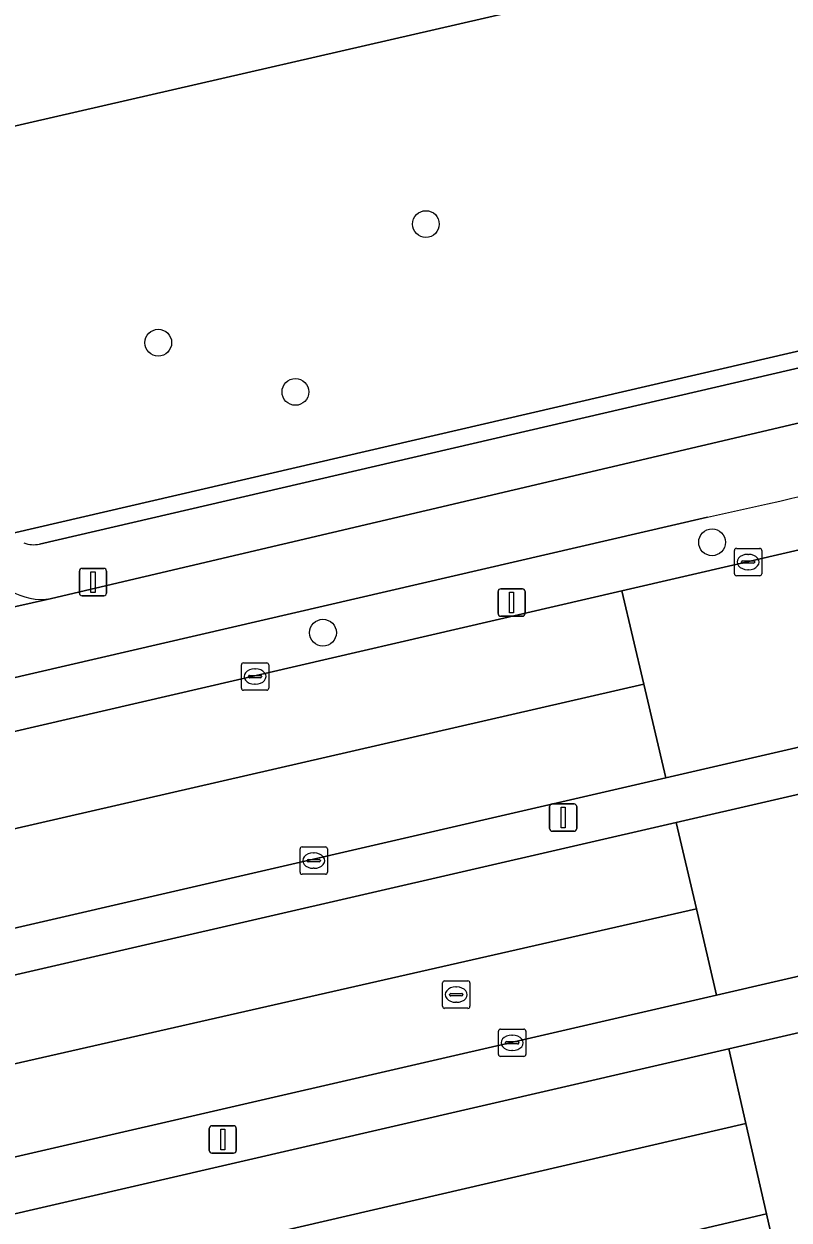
# Model space of a CAD drawing. Extents: x 156412 to 157779, y 382335 to 383768.
# Drawn here: x 156913.42 to 156941.38, y 382968.31 to 383012.03 of the extents above; entities that cross this region are included whole.
import ezdxf

# ---------------------------------------------------------------- set-up
doc = ezdxf.new("R2010")
doc.units = 0
for name, color, linetype in [('IMGEO_Berm_groen', 7, 'Continuous'), ('IMGEO_Boom', 7, 'Continuous'), ('IMGEO_Fietspad_gesloten', 7, 'Continuous'), ('IMGEO_Groenvoorziening', 7, 'Continuous'), ('IMGEO_Haag', 7, 'Continuous'), ('IMGEO_Kolk', 7, 'Continuous'), ('IMGEO_Lichtmast', 7, 'Continuous'), ('IMGEO_OVBaan_gesloten', 7, 'Continuous'), ('IMGEO_Rijbaan_lokaal_gesloten', 7, 'Continuous'), ('IMGEO_Rijbaan_regionaal_gesloten', 7, 'Continuous'), ('IMGEO_Rioolput', 7, 'Continuous'), ('IMGEO_Voetpad_open', 7, 'Continuous')]:
    doc.layers.add(name, color=color, linetype=linetype)

msp = doc.modelspace()

# ---------------------------------------------------------------- linework, layer by layer
at = {"layer": 'IMGEO_Berm_groen'}
for points in [[(156960.85, 383019.285), (156910.129, 383007.622)], [(156912.963, 382993.412), (156944.013, 383000.612), (156947.352, 383001.49), (156957.629, 383004.543), (156960.126, 383005.373), (156962.487, 383006.485)], [(156935.27, 382991.314), (156952.442, 382995.289), (156965.934, 382998.438), (156968.396, 382999.047), (156969.687, 382999.352), (156976.659, 383000.947), (156977.125, 383001.068), (156977.626, 383001.223), (156978.295, 383001.464), (156978.725, 383001.647), (156979.01, 383001.78), (156979.193, 383001.87), (156979.529, 383002.044), (156979.896, 383002.253), (156980.141, 383002.457)], [(156938.392, 382994.005), (156846.174, 382972.646), (156813.483, 382965.107), (156808.291, 382963.952)], [(156807.331, 382962.368), (156807.149, 382961.733), (156824.879, 382965.824), (156899.901, 382983.128), (156935.27, 382991.314)], [(156866.3, 382966.448), (156868.596, 382967.016), (156937.256, 382982.846), (156960.658, 382988.242), (156960.264, 382989.881), (156936.873, 382984.481), (156826.1, 382958.91), (156813.512, 382955.995), (156808.809, 382954.906), (156809.882, 382950.12), (156812.439, 382950.746), (156832.008, 382955.231)], [(156939.178, 382974.572), (156948.286, 382976.676), (156947.819, 382978.644), (156947.567, 382978.584), (156947.315, 382978.521), (156938.721, 382976.538), (156908.869, 382969.651), (156887.69, 382964.765), (156885.039, 382964.186)], [(156853.113, 382954.697), (156884.599, 382961.963), (156939.178, 382974.572)]]:
    msp.add_lwpolyline(points, dxfattribs=at)
msp.add_arc((156888.545, 383222.975), 234.333, 282.28163, 285.81204, dxfattribs=at)
at = {"layer": 'IMGEO_Boom'}
for centre in [(156928.104, 383004.717), (156918.323, 383000.383), (156923.336, 382998.584), (156938.563, 382993.087), (156924.343, 382989.783)]:
    msp.add_circle(centre, 0.489, dxfattribs=at)
at = {"layer": 'IMGEO_Fietspad_gesloten'}
for points in [[(156960.448, 383002.751), (156957.949, 383002), (156945.022, 382998.226), (156914.422, 382991.036), (156908.051, 382989.605), (156852.524, 382976.79)], [(156808.291, 382963.952), (156813.483, 382965.107), (156846.174, 382972.646), (156938.392, 382994.005)], [(156908.051, 382989.605), (156914.422, 382991.036)]]:
    msp.add_lwpolyline(points, dxfattribs=at)
for centre, radius, start, end in [((156888.545, 383222.975), 234.333, 282.28163, 285.81204), ((156914.042, 382993.08), 2.079, 194.3441, 280.5248)]:
    msp.add_arc(centre, radius, start, end, dxfattribs=at)
at = {"layer": 'IMGEO_Groenvoorziening'}
for points in [[(156969.892, 383011.202), (156969.733, 383011.86), (156966.521, 383009.056), (156964.181, 383007.512), (156962.487, 383006.485), (156960.126, 383005.373), (156957.629, 383004.543), (156947.352, 383001.49), (156944.013, 383000.612), (156912.963, 382993.412)], [(156913.985, 382993.024), (156944.157, 383000.029)]]:
    msp.add_lwpolyline(points, dxfattribs=at)
msp.add_arc((156913.763, 382993.989), 0.99, 249.4142, 282.9577, dxfattribs=at)
at = {"layer": 'IMGEO_Haag'}
for points in [[(156969.892, 383011.202), (156969.733, 383011.86), (156966.521, 383009.056), (156964.181, 383007.512), (156962.487, 383006.485), (156960.126, 383005.373), (156957.629, 383004.543), (156947.352, 383001.49), (156944.013, 383000.612), (156912.963, 382993.412)], [(156913.985, 382993.024), (156944.157, 383000.029)]]:
    msp.add_lwpolyline(points, dxfattribs=at)
msp.add_arc((156913.763, 382993.989), 0.99, 249.4142, 282.9577, dxfattribs=at)
at = {"layer": 'IMGEO_Kolk'}
for p, q in [((156939.378, 382991.94), (156939.378, 382992.792)), ((156939.453, 382992.866), (156940.305, 382992.866)), ((156940.379, 382992.792), (156940.379, 382991.94)), ((156939.637, 382992.36), (156939.637, 382992.372)), ((156940.075, 382992.323), (156939.677, 382992.323)), ((156939.68, 382992.409), (156940.078, 382992.409)), ((156939.866, 382992.646), (156939.891, 382992.646)), ((156940.121, 382992.372), (156940.121, 382992.36)), ((156940.305, 382991.866), (156939.453, 382991.866)), ((156939.889, 382992.086), (156939.864, 382992.086)), ((156921.36, 382987.754), (156921.36, 382988.606)), ((156921.435, 382988.68), (156922.287, 382988.68)), ((156921.848, 382988.46), (156921.873, 382988.46)), ((156922.361, 382988.606), (156922.361, 382987.754)), ((156921.619, 382988.174), (156921.619, 382988.186)), ((156922.057, 382988.137), (156921.659, 382988.137)), ((156921.662, 382988.223), (156922.06, 382988.223)), ((156922.103, 382988.186), (156922.103, 382988.174)), ((156922.287, 382987.68), (156921.435, 382987.68)), ((156921.871, 382987.9), (156921.846, 382987.9)), ((156923.505, 382981.026), (156923.505, 382981.878)), ((156923.58, 382981.952), (156924.432, 382981.952)), ((156924.506, 382981.878), (156924.506, 382981.026)), ((156923.764, 382981.446), (156923.764, 382981.458)), ((156924.202, 382981.409), (156923.804, 382981.409)), ((156923.807, 382981.495), (156924.205, 382981.495)), ((156923.993, 382981.732), (156924.018, 382981.732)), ((156924.248, 382981.458), (156924.248, 382981.446)), ((156924.432, 382980.952), (156923.58, 382980.952)), ((156924.016, 382981.172), (156923.991, 382981.172)), ((156930.831, 382975.294), (156931.683, 382975.294)), ((156930.756, 382974.368), (156930.756, 382975.22)), ((156931.015, 382974.788), (156931.015, 382974.8)), ((156931.058, 382974.837), (156931.456, 382974.837)), ((156931.244, 382975.074), (156931.269, 382975.074)), ((156931.499, 382974.8), (156931.499, 382974.788)), ((156931.757, 382975.22), (156931.757, 382974.368)), ((156931.453, 382974.751), (156931.055, 382974.751)), ((156931.267, 382974.514), (156931.242, 382974.514)), ((156931.683, 382974.294), (156930.831, 382974.294))]:
    msp.add_line(p, q, dxfattribs=at)
for points in [[(156939.378, 382991.94), (156939.378, 382992.792)], [(156939.453, 382992.866), (156940.305, 382992.866)], [(156940.379, 382992.792), (156940.379, 382991.94)], [(156940.305, 382991.866), (156939.453, 382991.866)], [(156921.36, 382987.754), (156921.36, 382988.606)], [(156921.435, 382988.68), (156922.287, 382988.68)], [(156922.361, 382988.606), (156922.361, 382987.754)], [(156922.287, 382987.68), (156921.435, 382987.68)], [(156923.505, 382981.026), (156923.505, 382981.878)], [(156923.58, 382981.952), (156924.432, 382981.952)], [(156924.506, 382981.878), (156924.506, 382981.026)], [(156924.432, 382980.952), (156923.58, 382980.952)], [(156930.831, 382975.294), (156931.683, 382975.294)], [(156930.756, 382974.368), (156930.756, 382975.22)], [(156931.757, 382975.22), (156931.757, 382974.368)], [(156931.683, 382974.294), (156930.831, 382974.294)]]:
    msp.add_lwpolyline(points, dxfattribs=at)
for centre, radius, start, end in [((156939.455, 382992.79), 0.0765, 91.552, 178.448), ((156939.455, 382992.79), 0.0765, 91.552, 178.448), ((156940.303, 382992.79), 0.0765, 1.552, 88.448), ((156940.303, 382992.79), 0.0765, 1.552, 88.448), ((156939.677, 382992.369), 0.0403, 85.8775, 175.7526), ((156939.674, 382992.359), 0.0366, 178.938, 274.7102), ((156940.078, 382992.366), 0.043, 264.8664, 352.4533), ((156940.082, 382992.371), 0.0386, 1.7309, 96.639), ((156939.455, 382991.942), 0.0765, 181.552, 268.448), ((156939.455, 382991.942), 0.0765, 181.552, 268.448), ((156940.303, 382991.942), 0.0765, 271.552, 358.448), ((156940.303, 382991.942), 0.0765, 271.552, 358.448), ((156921.437, 382988.604), 0.0765, 91.552, 178.448), ((156921.437, 382988.604), 0.0765, 91.552, 178.448), ((156922.285, 382988.604), 0.0765, 1.552, 88.448), ((156922.285, 382988.604), 0.0765, 1.552, 88.448), ((156921.659, 382988.183), 0.0403, 85.8775, 175.7526), ((156921.656, 382988.173), 0.0366, 178.938, 274.7102), ((156922.06, 382988.18), 0.043, 264.8664, 352.4533), ((156922.064, 382988.185), 0.0386, 1.7309, 96.639), ((156921.437, 382987.756), 0.0765, 181.552, 268.448), ((156921.437, 382987.756), 0.0765, 181.552, 268.448), ((156922.285, 382987.756), 0.0765, 271.552, 358.448), ((156922.285, 382987.756), 0.0765, 271.552, 358.448), ((156923.582, 382981.876), 0.0765, 91.552, 178.448), ((156923.582, 382981.876), 0.0765, 91.552, 178.448), ((156924.43, 382981.876), 0.0765, 1.552, 88.448), ((156924.43, 382981.876), 0.0765, 1.552, 88.448), ((156923.804, 382981.455), 0.0403, 85.8775, 175.7526), ((156923.801, 382981.445), 0.0366, 178.938, 274.7102), ((156924.205, 382981.452), 0.043, 264.8664, 352.4533), ((156924.209, 382981.457), 0.0386, 1.7309, 96.639), ((156923.582, 382981.028), 0.0765, 181.552, 268.448), ((156923.582, 382981.028), 0.0765, 181.552, 268.448), ((156924.43, 382981.028), 0.0765, 271.552, 358.448), ((156924.43, 382981.028), 0.0765, 271.552, 358.448), ((156930.833, 382975.218), 0.0765, 91.552, 178.448), ((156930.833, 382975.218), 0.0765, 91.552, 178.448), ((156931.681, 382975.218), 0.0765, 1.552, 88.448), ((156931.681, 382975.218), 0.0765, 1.552, 88.448), ((156931.055, 382974.797), 0.0403, 85.8775, 175.7526), ((156931.052, 382974.787), 0.0366, 178.938, 274.7102), ((156931.456, 382974.794), 0.043, 264.8664, 352.4533), ((156931.46, 382974.799), 0.0386, 1.7309, 96.639), ((156930.833, 382974.37), 0.0765, 181.552, 268.448), ((156930.833, 382974.37), 0.0765, 181.552, 268.448), ((156931.681, 382974.37), 0.0765, 271.552, 358.448), ((156931.681, 382974.37), 0.0765, 271.552, 358.448)]:
    msp.add_arc(centre, radius, start, end, dxfattribs=at)
for centre, major_axis, ratio, start_param, end_param in [((156939.865, 382992.366), (-0.387, 0.002), 0.722429, 4.712389, 7.853982), ((156939.89, 382992.366), (-0.39, 0.002), 0.717154, 1.570796, 4.712389), ((156921.847, 382988.18), (-0.387, 0.002), 0.722429, 4.712389, 7.853982), ((156921.872, 382988.18), (-0.39, 0.002), 0.717154, 1.570796, 4.712389), ((156923.992, 382981.452), (-0.387, 0.002), 0.722429, 4.712389, 7.853982), ((156924.017, 382981.452), (-0.39, 0.002), 0.717154, 1.570796, 4.712389), ((156931.243, 382974.794), (-0.387, 0.002), 0.722429, 4.712389, 7.853982), ((156931.268, 382974.794), (-0.39, 0.002), 0.717154, 1.570796, 4.712389)]:
    msp.add_ellipse(centre, major_axis=major_axis, ratio=ratio, start_param=start_param, end_param=end_param, dxfattribs=at)
at = {"layer": 'IMGEO_Lichtmast'}
for p, q in [((156915.443, 382991.232), (156915.443, 382992.032)), ((156915.443, 382992.032), (156915.443, 382991.232)), ((156915.543, 382992.132), (156916.333, 382992.132)), ((156916.333, 382992.132), (156915.543, 382992.132)), ((156916.433, 382992.032), (156916.433, 382991.232)), ((156916.433, 382991.232), (156916.433, 382992.032)), ((156916.333, 382991.132), (156915.543, 382991.132)), ((156915.543, 382991.132), (156916.333, 382991.132)), ((156930.74, 382990.485), (156930.74, 382991.285)), ((156930.74, 382991.285), (156930.74, 382990.485)), ((156930.84, 382991.385), (156931.63, 382991.385)), ((156931.63, 382991.385), (156930.84, 382991.385)), ((156931.73, 382991.285), (156931.73, 382990.485)), ((156931.73, 382990.485), (156931.73, 382991.285)), ((156931.63, 382990.385), (156930.84, 382990.385)), ((156930.84, 382990.385), (156931.63, 382990.385)), ((156932.627, 382982.626), (156932.627, 382983.426)), ((156932.627, 382983.426), (156932.627, 382982.626)), ((156932.727, 382983.526), (156933.517, 382983.526)), ((156933.517, 382983.526), (156932.727, 382983.526)), ((156933.617, 382983.426), (156933.617, 382982.626)), ((156933.617, 382982.626), (156933.617, 382983.426)), ((156933.517, 382982.526), (156932.727, 382982.526)), ((156932.727, 382982.526), (156933.517, 382982.526)), ((156920.287, 382971.761), (156921.077, 382971.761)), ((156921.077, 382971.761), (156920.287, 382971.761)), ((156920.187, 382970.861), (156920.187, 382971.661)), ((156920.187, 382971.661), (156920.187, 382970.861)), ((156921.177, 382971.661), (156921.177, 382970.861)), ((156921.177, 382970.861), (156921.177, 382971.661)), ((156921.077, 382970.761), (156920.287, 382970.761)), ((156920.287, 382970.761), (156921.077, 382970.761))]:
    msp.add_line(p, q, dxfattribs=at)
for points in [[(156915.863, 382992.007), (156916.013, 382992.007), (156916.013, 382991.257), (156915.863, 382991.257), (156915.863, 382992.007)], [(156931.16, 382991.26), (156931.31, 382991.26), (156931.31, 382990.51), (156931.16, 382990.51), (156931.16, 382991.26)], [(156933.047, 382983.401), (156933.197, 382983.401), (156933.197, 382982.651), (156933.047, 382982.651), (156933.047, 382983.401)], [(156920.607, 382971.636), (156920.757, 382971.636), (156920.757, 382970.886), (156920.607, 382970.886), (156920.607, 382971.636)]]:
    msp.add_lwpolyline(points, dxfattribs=at)
for centre, start, end in [((156915.543, 382992.032), 90, 180), ((156915.543, 382992.032), 90, 180), ((156916.333, 382992.032), 0, 90), ((156916.333, 382992.032), 360, 90), ((156915.543, 382991.232), 180, 270), ((156915.543, 382991.232), 180, 270), ((156916.333, 382991.232), 270, 0), ((156916.333, 382991.232), 270, 0), ((156930.84, 382991.285), 90, 180), ((156930.84, 382991.285), 90, 180), ((156931.63, 382991.285), 0, 90), ((156931.63, 382991.285), 360, 90), ((156930.84, 382990.485), 180, 270), ((156930.84, 382990.485), 180, 270), ((156931.63, 382990.485), 270, 0), ((156931.63, 382990.485), 270, 0), ((156932.727, 382983.426), 90, 180), ((156932.727, 382983.426), 90, 180), ((156933.517, 382983.426), 0, 90), ((156933.517, 382983.426), 360, 90), ((156932.727, 382982.626), 180, 270), ((156932.727, 382982.626), 180, 270), ((156933.517, 382982.626), 270, 0), ((156933.517, 382982.626), 270, 0), ((156920.287, 382971.661), 90, 180), ((156920.287, 382971.661), 90, 180), ((156921.077, 382971.661), 0, 90), ((156921.077, 382971.661), 360, 90), ((156920.287, 382970.861), 180, 270), ((156920.287, 382970.861), 180, 270), ((156921.077, 382970.861), 270, 0), ((156921.077, 382970.861), 270, 0)]:
    msp.add_arc(centre, 0.1, start, end, dxfattribs=at)
at = {"layer": 'IMGEO_OVBaan_gesloten'}
msp.add_lwpolyline([(156983.503, 383005.244), (156980.141, 383002.457), (156979.896, 383002.253), (156979.529, 383002.044), (156979.193, 383001.87), (156979.01, 383001.78), (156978.725, 383001.647), (156978.295, 383001.464), (156977.626, 383001.223), (156977.125, 383001.068), (156976.659, 383000.947), (156969.687, 382999.352), (156968.396, 382999.047), (156965.934, 382998.438), (156952.442, 382995.289), (156935.27, 382991.314), (156936.072, 382987.898), (156936.873, 382984.481), (156960.264, 382989.881)], dxfattribs=at)
for points in [[(156936.072, 382987.898), (156935.27, 382991.314), (156899.901, 382983.128), (156824.879, 382965.824), (156807.149, 382961.733), (156807.945, 382958.46), (156830.993, 382963.761)], [(156936.873, 382984.481), (156936.072, 382987.898), (156830.993, 382963.761), (156807.945, 382958.46), (156808.809, 382954.906), (156813.512, 382955.995), (156826.1, 382958.91)]]:
    msp.add_lwpolyline(points, close=True, dxfattribs=at)
at = {"layer": 'IMGEO_Rijbaan_lokaal_gesloten'}
msp.add_lwpolyline([(156902.098, 383005.92), (156904.967, 383006.413), (156909.626, 383007.501), (156909.861, 383007.556), (156910.129, 383007.622), (156960.85, 383019.285)], dxfattribs=at)
at = {"layer": 'IMGEO_Rijbaan_regionaal_gesloten'}
for points in [[(156965.533, 382989.367), (156960.658, 382988.242), (156937.256, 382982.846), (156937.989, 382979.692), (156938.721, 382976.538), (156947.315, 382978.521), (156947.567, 382978.584), (156947.819, 382978.644)], [(156937.989, 382979.692), (156937.256, 382982.846), (156868.596, 382967.016), (156866.3, 382966.448)], [(156867.52, 382963.218), (156871.614, 382964.283), (156871.659, 382964.297), (156891.446, 382969.01), (156900.788, 382971.237), (156937.989, 382979.692)], [(156953.099, 382977.788), (156948.286, 382976.676), (156939.178, 382974.572), (156939.797, 382971.848), (156940.547, 382968.546), (156941.281, 382965.316)], [(156939.797, 382971.848), (156939.178, 382974.572), (156884.599, 382961.963), (156853.113, 382954.697)], [(156816.196, 382943.116), (156816.29, 382943.135), (156830.232, 382946.499), (156903.004, 382963.32), (156939.797, 382971.848)], [(156941.062, 382965.269), (156941.281, 382965.316), (156940.547, 382968.546), (156903.126, 382959.769), (156893.4, 382957.443)]]:
    msp.add_lwpolyline(points, dxfattribs=at)
for points in [[(156938.721, 382976.538), (156937.989, 382979.692), (156900.788, 382971.237), (156891.446, 382969.01), (156908.869, 382969.651)], [(156940.547, 382968.546), (156939.797, 382971.848), (156903.004, 382963.32), (156830.232, 382946.499), (156816.29, 382943.135), (156816.196, 382943.116), (156816.994, 382939.753), (156818.685, 382940.216), (156824.808, 382941.614), (156855.226, 382948.615), (156859.463, 382949.6), (156890.458, 382956.801), (156893.4, 382957.443), (156903.126, 382959.769)]]:
    msp.add_lwpolyline(points, close=True, dxfattribs=at)
at = {"layer": 'IMGEO_Rioolput'}
for p, q in [((156928.713, 382976.128), (156928.713, 382976.98)), ((156928.788, 382977.054), (156929.64, 382977.054)), ((156929.714, 382976.98), (156929.714, 382976.128)), ((156928.972, 382976.548), (156928.972, 382976.56)), ((156929.015, 382976.597), (156929.413, 382976.597)), ((156929.201, 382976.834), (156929.226, 382976.834)), ((156929.456, 382976.56), (156929.456, 382976.548)), ((156929.41, 382976.511), (156929.012, 382976.511)), ((156929.224, 382976.274), (156929.199, 382976.274)), ((156929.64, 382976.054), (156928.788, 382976.054))]:
    msp.add_line(p, q, dxfattribs=at)
for points in [[(156928.713, 382976.128), (156928.713, 382976.98)], [(156928.788, 382977.054), (156929.64, 382977.054)], [(156929.714, 382976.98), (156929.714, 382976.128)], [(156929.64, 382976.054), (156928.788, 382976.054)]]:
    msp.add_lwpolyline(points, dxfattribs=at)
for centre, radius, start, end in [((156928.79, 382976.978), 0.0765, 91.552, 178.448), ((156928.79, 382976.978), 0.0765, 91.552, 178.448), ((156929.638, 382976.978), 0.0765, 1.552, 88.448), ((156929.638, 382976.978), 0.0765, 1.552, 88.448), ((156929.012, 382976.557), 0.0403, 85.8775, 175.7526), ((156929.009, 382976.547), 0.0366, 178.938, 274.7102), ((156929.413, 382976.554), 0.043, 264.8664, 352.4533), ((156929.417, 382976.559), 0.0386, 1.7309, 96.639), ((156928.79, 382976.13), 0.0765, 181.552, 268.448), ((156928.79, 382976.13), 0.0765, 181.552, 268.448), ((156929.638, 382976.13), 0.0765, 271.552, 358.448), ((156929.638, 382976.13), 0.0765, 271.552, 358.448)]:
    msp.add_arc(centre, radius, start, end, dxfattribs=at)
for centre, major_axis, ratio, start_param, end_param in [((156929.2, 382976.554), (-0.387, 0.002), 0.722429, 4.712389, 7.853982), ((156929.225, 382976.554), (-0.39, 0.002), 0.717154, 1.570796, 4.712389)]:
    msp.add_ellipse(centre, major_axis=major_axis, ratio=ratio, start_param=start_param, end_param=end_param, dxfattribs=at)
at = {"layer": 'IMGEO_Voetpad_open'}
for points in [[(156957.809, 383003.971), (156947.514, 383000.912), (156944.157, 383000.029), (156913.985, 382993.024)], [(156914.422, 382991.036), (156945.022, 382998.226), (156957.949, 383002), (156960.448, 383002.751)]]:
    msp.add_lwpolyline(points, dxfattribs=at)
for centre, radius, start, end in [((156913.763, 382993.989), 0.99, 249.4142, 282.9577), ((156914.042, 382993.08), 2.079, 194.3441, 280.5248)]:
    msp.add_arc(centre, radius, start, end, dxfattribs=at)

doc.saveas('drawing.dxf')
